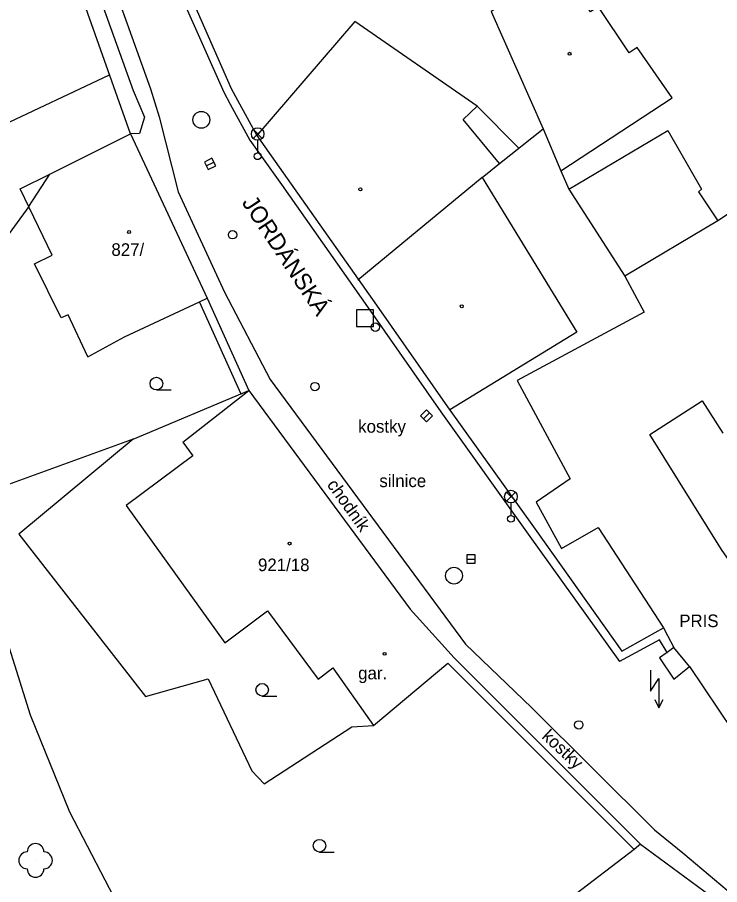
# Model space of a CAD drawing. Extents: x -737812 to -729375, y -1123000 to -1115500.
# Drawn here: x -735794.9 to -735753.2, y -1119456.4 to -1119404.8 of the extents above; entities that cross this region are included whole.
import ezdxf

# ---------------------------------------------------------------- set-up
doc = ezdxf.new("R2010")
doc.units = 0
for name, color, linetype in [('Hranice - ploty_ zdi', 7, 'Continuous'), ('Hranice parcel a úz_ celk', 7, 'Continuous'), ('Komunikace', 7, 'Continuous'), ('Názvy ulic_ silnic_ žel_', 7, 'Continuous'), ('Pomocné popisy', 7, 'Continuous'), ('Popisy budov', 7, 'Continuous'), ('Povr_ zn_ inž_ sítí - el_', 7, 'Continuous'), ('Povr_ zn_ inž_ sítí - kan_', 7, 'Continuous'), ('Povr_ zn_ inž_ sítí - vod_', 7, 'Continuous'), ('Stavební objekty', 7, 'Continuous'), ('Vnitřní kresba parcel', 7, 'Continuous'), ('Zeleň', 7, 'Continuous'), ('Značky druhů budov', 7, 'Continuous'), ('Značky druhů pozemků', 7, 'Continuous'), ('Čísla popisná', 7, 'Continuous')]:
    doc.layers.add(name, color=color, linetype=linetype)

msp = doc.modelspace()

# ---------------------------------------------------------------- linework, layer by layer
at = {"layer": 'Hranice - ploty_ zdi'}
for p, q in [((-735788.21, -1119411.69), (-735796.53, -1119388.18)), ((-735789.2, -1119394.35), (-735782.66, -1119409.21)), ((-735788.74, -1119394.15), (-735782.21, -1119408.99)), ((-735790.21, -1119403.04), (-735788.04, -1119409.1)), ((-735782.21, -1119408.99), (-735781.84, -1119409.69)), ((-735788.04, -1119409.1), (-735787.37, -1119410.7)), ((-735781.84, -1119409.69), (-735780.68, -1119411.79)), ((-735787.37, -1119410.7), (-735787.67, -1119411.67)), ((-735787.67, -1119411.67), (-735788.21, -1119411.69)), ((-735781.1, -1119412.06), (-735779.23, -1119414.71)), ((-735779.23, -1119414.71), (-735773.97, -1119422.18)), ((-735781.63, -1119427.17), (-735784.1, -1119421.68)), ((-735783.64, -1119421.47), (-735781.17, -1119426.96)), ((-735773.56, -1119421.89), (-735769.34, -1119427.94)), ((-735773.97, -1119422.18), (-735769.75, -1119428.23)), ((-735769.34, -1119427.94), (-735764.13, -1119435.21)), ((-735769.75, -1119428.23), (-735764.54, -1119435.5)), ((-735764.13, -1119435.21), (-735758.97, -1119442.48)), ((-735764.54, -1119435.5), (-735759.11, -1119443.09)), ((-735758.97, -1119442.48), (-735756.49, -1119441.09)), ((-735757.86, -1119453.96), (-735768.95, -1119442.86)), ((-735756.74, -1119442.87), (-735755.88, -1119444.14)), ((-735758.25, -1119454.27), (-735769.32, -1119443.19)), ((-735754.94, -1119443.39), (-735752.4, -1119447.2))]:
    msp.add_line(p, q, dxfattribs=at)
for points in [[(-735814.1, -1119389.66), (-735813.29, -1119392.41), (-735808.96, -1119391.37), (-735800.45, -1119423.68), (-735799.77, -1119423.54), (-735796.94, -1119433.08), (-735798.71, -1119433.7), (-735796.05, -1119440.31), (-735794.18, -1119446.26), (-735791.83, -1119452.03), (-735787.63, -1119460.13), (-735781.7, -1119471.05), (-735782.12, -1119471.25), (-735780.94, -1119473.58), (-735774.42, -1119485.96), (-735771.47, -1119492.25)], [(-735782.66, -1119409.21), (-735782.28, -1119409.93), (-735781.1, -1119412.06)], [(-735756.49, -1119441.09), (-735756.25, -1119441.53), (-735755.88, -1119442.26)], [(-735756.28, -1119442.55), (-735756.73, -1119441.79), (-735759.11, -1119443.09)], [(-735755.88, -1119442.26), (-735756.28, -1119442.55), (-735756.74, -1119442.87)], [(-735755.88, -1119444.14), (-735754.94, -1119443.39), (-735755.88, -1119442.26)]]:
    msp.add_lwpolyline(points, dxfattribs=at)
at = {"layer": 'Hranice parcel a úz_ celk'}
for p, q in [((-735802.87, -1119414.49), (-735789.45, -1119408.18)), ((-735762.13, -1119414.97), (-735758.79, -1119420.15)), ((-735794.25, -1119416.02), (-735799.77, -1119423.54)), ((-735788.04, -1119429.85), (-735781.17, -1119426.96)), ((-735788.04, -1119429.85), (-735796.94, -1119433.08))]:
    msp.add_line(p, q, dxfattribs=at)
for points in [[(-735767.59, -1119410.04), (-735765.13, -1119412.51)], [(-735766.26, -1119413.45), (-735763.65, -1119411.39)], [(-735762.6, -1119413.89), (-735762.13, -1119414.97), (-735756.24, -1119411.48), (-735754.23, -1119414.98), (-735754.41, -1119415.13), (-735753.26, -1119416.86)]]:
    msp.add_lwpolyline(points, dxfattribs=at)
at = {"layer": 'Komunikace'}
for p, q in [((-735789.33, -1119402.51), (-735787.01, -1119409)), ((-735787.01, -1119409), (-735786.49, -1119410.68)), ((-735786.49, -1119410.68), (-735785.36, -1119415.13)), ((-735785.36, -1119415.13), (-735782.61, -1119421.11)), ((-735782.61, -1119421.11), (-735779.89, -1119426.3)), ((-735779.89, -1119426.3), (-735768.28, -1119442.06)), ((-735768.28, -1119442.06), (-735764.35, -1119445.82)), ((-735764.35, -1119445.82), (-735757.03, -1119453.11)), ((-735757.03, -1119453.11), (-735755.35, -1119454.48)), ((-735755.35, -1119454.48), (-735748.38, -1119460.35))]:
    msp.add_line(p, q, dxfattribs=at)
at = {"layer": 'Povr_ zn_ inž_ sítí - el_'}
for p, q in [((-735780.904, -1119411.958), (-735780.376, -1119411.43)), ((-735780.368, -1119411.955), (-735780.896, -1119411.426)), ((-735780.64, -1119412.07), (-735780.64, -1119412.82)), ((-735773.75, -1119422.16), (-735774.75, -1119422.16)), ((-735774.75, -1119422.16), (-735774.75, -1119423.16)), ((-735773.75, -1119423.16), (-735773.75, -1119422.16)), ((-735774.75, -1119423.16), (-735773.75, -1119423.16)), ((-735765.834, -1119433.538), (-735765.306, -1119433.01)), ((-735765.298, -1119433.535), (-735765.826, -1119433.006)), ((-735765.57, -1119433.65), (-735765.57, -1119434.4))]:
    msp.add_line(p, q, dxfattribs=at)
for points in [[(-735757.27, -1119443.6), (-735757.27, -1119444.85), (-735756.77, -1119444.1), (-735756.77, -1119445.85)], [(-735757.02, -1119445.35), (-735756.77, -1119445.85), (-735756.52, -1119445.35)]]:
    msp.add_lwpolyline(points, dxfattribs=at)
for centre, radius in [((-735780.64, -1119411.695), 0.375), ((-735780.64, -1119413.02), 0.2), ((-735773.64, -1119423.19), 0.25), ((-735765.57, -1119433.275), 0.375), ((-735765.57, -1119434.6), 0.2)]:
    msp.add_circle(centre, radius, dxfattribs=at)
at = {"layer": 'Povr_ zn_ inž_ sítí - kan_'}
for p, q in [((-735783.693, -1119413.593), (-735783.246, -1119413.368)), ((-735770.766, -1119428.646), (-735770.413, -1119428.293)), ((-735768.19, -1119436.99), (-735767.69, -1119436.99))]:
    msp.add_line(p, q, dxfattribs=at)
for points in [[(-735783.58, -1119413.817), (-735783.133, -1119413.592), (-735783.359, -1119413.143), (-735783.806, -1119413.369)], [(-735770.589, -1119428.824), (-735770.235, -1119428.47), (-735770.591, -1119428.115), (-735770.944, -1119428.469)], [(-735768.19, -1119437.24), (-735767.69, -1119437.24), (-735767.69, -1119436.74), (-735768.19, -1119436.74)]]:
    msp.add_lwpolyline(points, close=True, dxfattribs=at)
for centre in [(-735783.99, -1119410.85), (-735768.96, -1119437.98)]:
    msp.add_circle(centre, 0.5, dxfattribs=at)
at = {"layer": 'Povr_ zn_ inž_ sítí - vod_'}
for centre in [(-735782.13, -1119417.69), (-735777.23, -1119426.73), (-735761.54, -1119446.86)]:
    msp.add_circle(centre, 0.25, dxfattribs=at)
at = {"layer": 'Stavební objekty'}
for p, q in [((-735788.21, -1119411.69), (-735783.64, -1119421.47)), ((-735780.68, -1119411.79), (-735773.56, -1119421.89)), ((-735794.25, -1119416.02), (-735793.01, -1119414.08)), ((-735767.28, -1119414.29), (-735774.67, -1119420.39)), ((-735785.1, -1119430.04), (-735781.17, -1119426.96)), ((-735781.17, -1119426.96), (-735771.56, -1119439.98)), ((-735771.56, -1119439.98), (-735768.95, -1119442.86)), ((-735757.86, -1119453.96), (-735752.2, -1119458.12))]:
    msp.add_line(p, q, dxfattribs=at)
for points in [[(-735762.6, -1119413.89), (-735755.97, -1119409.55), (-735758.06, -1119406.55), (-735758.53, -1119406.86), (-735760.38, -1119404.11), (-735760.83, -1119404.42), (-735762.66, -1119401.73), (-735763.08, -1119402), (-735765.2, -1119398.77), (-735767.54, -1119400.31), (-735765.43, -1119403.54), (-735766.74, -1119404.4), (-735763.65, -1119411.39), (-735762.6, -1119413.89)], [(-735719.94, -1119415.81), (-735719.17, -1119403.12), (-735719.74, -1119402.16), (-735730.19, -1119408.39), (-735729.09, -1119410.31), (-735733.31, -1119412.97), (-735744.99, -1119419.87), (-735745.41, -1119419.17), (-735747.77, -1119420.59), (-735750.95, -1119415.34), (-735753.26, -1119416.86), (-735758.79, -1119420.15), (-735757.64, -1119422.29), (-735765.2, -1119426.37), (-735762.05, -1119432.21), (-735764.07, -1119433.61), (-735762.57, -1119436.36), (-735760.38, -1119435.11), (-735756.49, -1119441.09)], [(-735767.28, -1119414.29), (-735766.26, -1119413.45), (-735768.42, -1119410.84), (-735767.59, -1119410.04), (-735774.86, -1119405.01), (-735780.68, -1119411.79)], [(-735794.76, -1119414.96), (-735793.01, -1119414.08), (-735788.21, -1119411.69)], [(-735767.28, -1119414.29), (-735761.66, -1119423.49), (-735769.21, -1119428.12)], [(-735790.75, -1119424.96), (-735791.92, -1119422.46), (-735792.32, -1119422.64), (-735793.91, -1119419.43), (-735792.87, -1119418.91), (-735794.76, -1119414.96)], [(-735790.75, -1119424.96), (-735788.56, -1119423.77), (-735784.1, -1119421.68), (-735783.64, -1119421.47)], [(-735751.62, -1119448.27), (-735747.03, -1119445.06), (-735753.05, -1119436.42), (-735757.3, -1119429.58), (-735754.2, -1119427.58), (-735752.97, -1119429.49)], [(-735785.1, -1119430.04), (-735784.5, -1119430.84), (-735788.46, -1119433.8), (-735782.6, -1119441.98), (-735780.06, -1119440.08), (-735777.04, -1119444.13), (-735776.16, -1119443.47)], [(-735776.16, -1119443.47), (-735773.75, -1119446.9)], [(-735773.75, -1119446.9), (-735769.32, -1119443.19)], [(-735757.86, -1119453.96), (-735758.25, -1119454.27), (-735762.02, -1119457.16), (-735764.96, -1119459.42), (-735757.42, -1119468.35), (-735755.41, -1119466.62), (-735756.59, -1119465.24), (-735750.57, -1119459.7)]]:
    msp.add_lwpolyline(points, dxfattribs=at)
at = {"layer": 'Vnitřní kresba parcel'}
msp.add_lwpolyline([(-735788.04, -1119429.85), (-735794.85, -1119435.5), (-735787.31, -1119445.17), (-735783.58, -1119444.11), (-735780.99, -1119449.59), (-735780.25, -1119450.37), (-735775.03, -1119446.97), (-735773.75, -1119446.9)], dxfattribs=at)
at = {"layer": 'Zeleň'}
msp.add_circle((-735793.85, -1119454.92), 0.0005, dxfattribs=at)
for centre, start, end in [((-735793.85, -1119454.42), 0, 180), ((-735794.35, -1119454.92), 90, 270), ((-735793.35, -1119454.92), 270, 90), ((-735793.85, -1119455.42), 180, 360)]:
    msp.add_arc(centre, 0.5, start, end, dxfattribs=at)
at = {"layer": 'Značky druhů budov'}
for centre in [(-735762.08, -1119406.92), (-735774.53, -1119414.99), (-735788.29, -1119417.53), (-735768.5, -1119421.95), (-735778.74, -1119436.07), (-735773.09, -1119442.63)]:
    msp.add_circle(centre, 0.0875, dxfattribs=at)
at = {"layer": 'Značky druhů pozemků'}
for p, q in [((-735786.66, -1119426.925), (-735785.785, -1119426.925)), ((-735780.37, -1119445.145), (-735779.495, -1119445.145)), ((-735776.96, -1119454.425), (-735776.085, -1119454.425))]:
    msp.add_line(p, q, dxfattribs=at)
for centre in [(-735786.66, -1119426.55), (-735780.37, -1119444.77), (-735776.96, -1119454.05)]:
    msp.add_circle(centre, 0.375, dxfattribs=at)

# ---------------------------------------------------------------- texts
at = {"layer": 'Názvy ulic_ silnic_ žel_'}
msp.add_text('JORDÁNSKÁ ', height=1, rotation=303.415, dxfattribs=at).set_placement((-735781.61, -1119415.78))
at = {"layer": 'Pomocné popisy'}
msp.add_text('kostky', height=0.75, dxfattribs=at).set_placement((-735774.66, -1119429.47))
msp.add_text('kostky', height=0.75, rotation=317.0096, dxfattribs=at).set_placement((-735763.78, -1119447.61))
at = {"layer": 'Popisy budov'}
for s, p in [('silnice', (-735773.4, -1119432.71)), ('PRIS', (-735755.56, -1119441.04)), ('gar.', (-735774.66, -1119444.15))]:
    msp.add_text(s, height=0.75, dxfattribs=at).set_placement(p)
msp.add_text('chodník', height=0.75, rotation=305.5377, dxfattribs=at).set_placement((-735776.55, -1119432.57))
at = {"layer": 'Čísla popisná'}
for s, p in [('827/', (-735789.34, -1119418.95)), ('921/18', (-735780.62, -1119437.71))]:
    msp.add_text(s, height=0.75, dxfattribs=at).set_placement(p)

doc.saveas('drawing.dxf')
